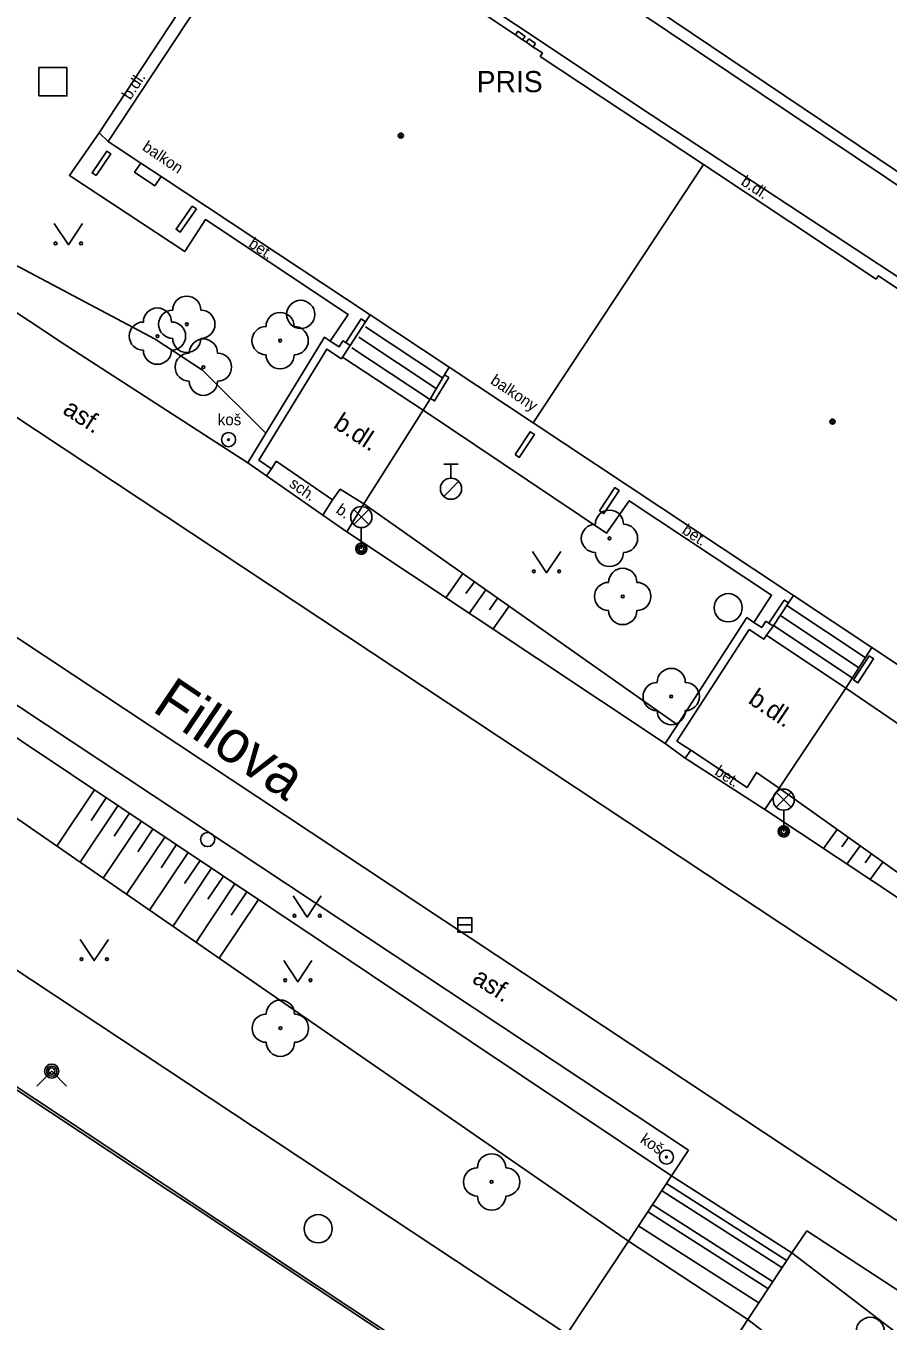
# Model space of a CAD drawing. Extents: x -598233 to -596890, y -1157848 to -1156431.
# Drawn here: x -597043.38 to -597012.81, y -1157122.63 to -1157076.71 of the extents above; entities that cross this region are included whole.
import ezdxf

# ---------------------------------------------------------------- set-up
doc = ezdxf.new("R2010")
doc.units = 0
for name, color, linetype in [('Level 10', 7, 'Continuous'), ('Level 11', 7, 'Continuous'), ('Level 14', 7, 'Continuous'), ('Level 15', 7, 'Continuous'), ('Level 22', 7, 'Continuous'), ('Level 24', 7, 'Continuous'), ('Level 25', 7, 'Continuous'), ('Level 26', 7, 'Continuous'), ('Level 27', 7, 'Continuous'), ('Level 28', 7, 'Continuous'), ('Level 31', 7, 'Continuous'), ('Level 33', 7, 'Continuous'), ('Level 36', 7, 'Continuous'), ('Level 39', 7, 'Continuous'), ('Level 40', 7, 'Continuous'), ('Level 41', 7, 'Continuous'), ('Level 42', 7, 'Continuous'), ('Level 49', 7, 'Continuous'), ('Level 5', 7, 'Continuous'), ('Level 6', 7, 'Continuous'), ('Level 7', 7, 'Continuous')]:
    doc.layers.add(name, color=color, linetype=linetype)

msp = doc.modelspace()

# ---------------------------------------------------------------- linework, layer by layer
at = {"layer": 'Level 10'}
for points in [[(-596926.62, -1157168.1599), (-596986.5, -1157128.48), (-596987.38, -1157127.9), (-597052.12, -1157085.03)], [(-597058.29, -1157088.81), (-597057.8, -1157089.07), (-596998.38, -1157128.42)]]:
    msp.add_lwpolyline(points, dxfattribs=at)
at = {"layer": 'Level 11'}
for points in [[(-597009.53, -1157087.53), (-597021.21, -1157079.86), (-597026.02, -1157076.66), (-597034.54, -1157071.02), (-597037.1, -1157074.9), (-597037.67, -1157075.75), (-597040.79, -1157080.5)], [(-597042.03, -1157088), (-597050.72, -1157082.24), (-597051.17, -1157081.83), (-597051.66, -1157081.09), (-597051.8, -1157080.2)], [(-597032.59, -1157087.89), (-597031.96, -1157086.94), (-597037.02, -1157083.58), (-597037.75, -1157084.71), (-597041.84, -1157082.01), (-597040.79, -1157080.5)], [(-597040.79, -1157080.5), (-597040.47, -1157080.81)], [(-597031.34, -1157087.2), (-597031.18, -1157086.96)], [(-597031.34, -1157087.38), (-597028.61, -1157089.19)], [(-597042.03, -1157088), (-597035.52, -1157092.2)], [(-597031.83, -1157088.12), (-597029.07, -1157089.95)], [(-597031.58, -1157087.75), (-597028.84, -1157089.57)], [(-597032.16, -1157088.46), (-597029.3, -1157090.33)], [(-597028.38, -1157088.81), (-597028.54, -1157089.08)], [(-597029.04, -1157089.92), (-597029.3, -1157090.33)], [(-597032, -1157094.65), (-597031.4, -1157093.66), (-597029.3, -1157090.33)], [(-597017.57, -1157097.86), (-597016.94, -1157096.89), (-597021.99, -1157093.55), (-597022.8, -1157094.7), (-597029.3, -1157090.33)], [(-597034.68, -1157092.41), (-597034.51, -1157092.14)], [(-597034.51, -1157092.14), (-597032.51, -1157093.52)], [(-597032.85, -1157094.06), (-597034.85, -1157092.66)], [(-597032.51, -1157093.52), (-597032.24, -1157093.14), (-597031.4, -1157093.66)], [(-597032.51, -1157093.52), (-597032.85, -1157094.06)], [(-597032.85, -1157094.06), (-597032, -1157094.65)], [(-597032, -1157094.65), (-597020.71, -1157102.16)], [(-597016.4, -1157097.26), (-597013.62, -1157099.11)], [(-597016.34, -1157097.17), (-597016.16, -1157096.91)], [(-597019.89, -1157116.58), (-597048.37, -1157097.71)], [(-597016.63, -1157097.62), (-597013.85, -1157099.4699)], [(-597016.87, -1157097.9699), (-597014.08, -1157099.83)], [(-597017.12, -1157098.31), (-597014.31, -1157100.19)], [(-597014.31, -1157100.19), (-597013.38, -1157098.75)], [(-597022.02, -1157119.8), (-597024.2, -1157123.1), (-597052.6599, -1157104.28), (-597050.12, -1157100.38)], [(-597014.31, -1157100.19), (-597016.67, -1157103.74), (-597017.18, -1157104.5)], [(-597014.31, -1157100.19), (-597007.76, -1157104.66), (-597006.98, -1157103.53), (-597002, -1157106.87), (-597002.57, -1157107.8)], [(-597019.81, -1157102.39), (-597017.81, -1157103.71), (-597017.48, -1157103.18), (-597016.67, -1157103.74)], [(-597017.18, -1157104.5), (-597020, -1157102.67)], [(-597017.18, -1157104.5), (-597005.69, -1157112.12)], [(-597019.89, -1157116.58), (-597020.49, -1157117.49)], [(-597020.49, -1157117.49), (-597022.02, -1157119.8)], [(-597016.2199, -1157120.21), (-597020.49, -1157117.49)], [(-597016.58, -1157120.73), (-597020.84, -1157118.01)], [(-597016.42, -1157120.47), (-597020.67, -1157117.76)], [(-597017.07, -1157121.48), (-597021.34, -1157118.75)], [(-597016.91, -1157121.23), (-597021.18, -1157118.5)], [(-597017.39, -1157121.99), (-597021.68, -1157119.25)], [(-597017.78, -1157122.58), (-597022.02, -1157119.8)], [(-597015.69, -1157119.43), (-597016.2199, -1157120.21)], [(-596999.51, -1157130.01), (-597015.69, -1157119.43)], [(-597016.2199, -1157120.21), (-597017.78, -1157122.58)], [(-597017.78, -1157122.58), (-597021.85, -1157128.81)]]:
    msp.add_lwpolyline(points, dxfattribs=at)
at = {"layer": 'Level 14'}
for points in [[(-597050.72, -1157082.24), (-597047.68, -1157083.11), (-597038.8, -1157087.82), (-597037.12, -1157088.92), (-597034.88, -1157091.15)], [(-597031.4, -1157093.66), (-597020.28, -1157101.49)], [(-597048.88, -1157098.5), (-597020.49, -1157117.49)], [(-597022.02, -1157119.8), (-597050.12, -1157100.38)], [(-597005.44, -1157111.73), (-597016.67, -1157103.74)], [(-597016.2199, -1157120.21), (-596995.3, -1157136.21), (-596993.21, -1157140.28), (-596995.9, -1157150.56), (-596997.62, -1157150.79)], [(-596997.62, -1157150.79), (-596998.27, -1157147.11), (-596997.54, -1157138.2), (-597017.78, -1157122.58)]]:
    msp.add_lwpolyline(points, dxfattribs=at)
at = {"layer": 'Level 15'}
for points in [[(-597027.89, -1157096.13), (-597028.49, -1157096.99)], [(-597027.48, -1157096.42), (-597027.78, -1157096.84)], [(-597027.07, -1157096.71), (-597027.66, -1157097.54)], [(-597026.66, -1157097), (-597026.95, -1157097.41)], [(-597026.25, -1157097.28), (-597026.82, -1157098.09)], [(-597040.95, -1157103.8), (-597042.29, -1157105.79)], [(-597040.54, -1157104.08), (-597041.07, -1157104.88)], [(-597040.12, -1157104.36), (-597041.46, -1157106.36)], [(-597039.71, -1157104.63), (-597040.25, -1157105.44)], [(-597039.29, -1157104.9099), (-597040.64, -1157106.93)], [(-597038.46, -1157105.4699), (-597039.82, -1157107.5)], [(-597038.88, -1157105.19), (-597039.42, -1157106)], [(-597014.62, -1157105.2), (-597015.1, -1157105.88)], [(-597014.21, -1157105.49), (-597014.45, -1157105.82)], [(-597037.63, -1157106.02), (-597039, -1157108.07)], [(-597038.04, -1157105.74), (-597038.59, -1157106.56)], [(-597013.8, -1157105.78), (-597014.27, -1157106.43)], [(-597013.4, -1157106.07), (-597013.62, -1157106.39)], [(-597037.21, -1157106.3), (-597037.76, -1157107.12)], [(-597012.99, -1157106.36), (-597013.44, -1157106.98)], [(-597036.8, -1157106.58), (-597038.17, -1157108.64)], [(-597036.38, -1157106.86), (-597036.93, -1157107.68)], [(-597035.9699, -1157107.13), (-597037.35, -1157109.2)], [(-597035.55, -1157107.4099), (-597036.11, -1157108.24)], [(-597035.14, -1157107.69), (-597036.53, -1157109.77)]]:
    msp.add_lwpolyline(points, dxfattribs=at)
at = {"layer": 'Level 22'}
for centre in [(-597037.68, -1157087.29), (-597038.7199, -1157087.71), (-597034.37, -1157087.87), (-597037.09, -1157088.81), (-597022.69, -1157094.88), (-597022.22, -1157096.94), (-597020.5, -1157100.49), (-597034.36, -1157112.25), (-597026.87, -1157117.7)]:
    msp.add_circle(centre, 0.05, dxfattribs=at)
for centre, start, end in [((-597037.68, -1157086.79), 0, 180), ((-597038.7199, -1157087.21), 0, 180), ((-597038.18, -1157087.29), 90, 270), ((-597037.18, -1157087.29), 270, 90), ((-597039.2199, -1157087.71), 90, 270), ((-597038.2199, -1157087.71), 270, 90), ((-597034.37, -1157087.37), 0, 180), ((-597034.87, -1157087.87), 90, 270), ((-597033.87, -1157087.87), 270, 90), ((-597037.68, -1157087.79), 180, 0), ((-597037.09, -1157088.31), 0, 180), ((-597038.7199, -1157088.21), 180, 0), ((-597037.59, -1157088.81), 90, 270), ((-597036.59, -1157088.81), 270, 90), ((-597034.37, -1157088.37), 180, 0), ((-597037.09, -1157089.31), 180, 0), ((-597022.69, -1157094.38), 0, 180), ((-597023.19, -1157094.88), 90, 270), ((-597022.19, -1157094.88), 270, 90), ((-597022.69, -1157095.38), 180, 0), ((-597022.22, -1157096.44), 0, 180), ((-597022.72, -1157096.94), 90, 270), ((-597021.72, -1157096.94), 270, 90), ((-597022.22, -1157097.44), 180, 0), ((-597020.5, -1157099.99), 0, 180), ((-597021, -1157100.49), 90, 270), ((-597020, -1157100.49), 270, 90), ((-597020.5, -1157100.99), 180, 0), ((-597034.36, -1157111.75), 0, 180), ((-597034.86, -1157112.25), 90, 270), ((-597033.86, -1157112.25), 270, 90), ((-597034.36, -1157112.75), 180, 0), ((-597026.87, -1157117.2), 0, 180), ((-597027.37, -1157117.7), 90, 270), ((-597026.37, -1157117.7), 270, 90), ((-597026.87, -1157118.2), 180, 0), ((-597013.44, -1157123), 0, 180)]:
    msp.add_arc(centre, 0.5, start, end, dxfattribs=at)
at = {"layer": 'Level 24'}
for points in [[(-597026.02, -1157077.03), (-597025.94, -1157076.9)], [(-597025.94, -1157076.9), (-597025.81, -1157076.99)], [(-597025.81, -1157076.99), (-597025.68, -1157077.08)], [(-597025.68, -1157077.08), (-597025.77, -1157077.2)], [(-597025.55, -1157077.17), (-597025.63, -1157077.29)], [(-597025.43, -1157077.25), (-597025.55, -1157077.17)], [(-597025.31, -1157077.33), (-597025.43, -1157077.25)], [(-597025.39, -1157077.46), (-597025.31, -1157077.33)], [(-597038.59, -1157082.05), (-597038.81, -1157082.38), (-597039.53, -1157081.9), (-597039.31, -1157081.58)]]:
    msp.add_lwpolyline(points, dxfattribs=at)
at = {"layer": 'Level 25'}
for points in [[(-597040.89, -1157082.02), (-597041.04, -1157081.92), (-597040.52, -1157081.15), (-597040.37, -1157081.25), (-597040.89, -1157082.02)], [(-597037.34, -1157083.2), (-597037.91, -1157084.02), (-597038.06, -1157083.92), (-597037.49, -1157083.1)], [(-597037.49, -1157083.1), (-597037.34, -1157083.2)], [(-597031.49, -1157087.1), (-597032.04, -1157087.94)], [(-597031.89, -1157088.04), (-597031.34, -1157087.2)], [(-597031.34, -1157087.2), (-597031.49, -1157087.1)], [(-597028.54, -1157089.08), (-597028.39, -1157089.18), (-597028.89, -1157090.01), (-597029.04, -1157089.92)], [(-597028.54, -1157089.08), (-597029.04, -1157089.92)], [(-597026.04, -1157091.91), (-597025.5, -1157091.1), (-597025.35, -1157091.2), (-597025.89, -1157092.01), (-597026.04, -1157091.91)], [(-597023.04, -1157093.9), (-597022.5, -1157093.08), (-597022.35, -1157093.18), (-597022.89, -1157094), (-597023.04, -1157093.9)], [(-597016.89, -1157097.99), (-597017.04, -1157097.89), (-597016.49, -1157097.07), (-597016.34, -1157097.17)], [(-597016.89, -1157097.99), (-597016.34, -1157097.17)], [(-597013.48, -1157099.05), (-597014.03, -1157099.9)], [(-597013.48, -1157099.05), (-597013.33, -1157099.15), (-597013.88, -1157100), (-597014.03, -1157099.9)]]:
    msp.add_lwpolyline(points, dxfattribs=at)
for centre, radius in [((-597036.2, -1157091.38), 0.25), ((-597036.2, -1157091.38), 0.0303), ((-597020.67, -1157116.82), 0.25), ((-597020.67, -1157116.82), 0.0303)]:
    msp.add_circle(centre, radius, dxfattribs=at)
at = {"layer": 'Level 26'}
msp.add_lwpolyline([(-597042.93, -1157079.19), (-597041.93, -1157079.19), (-597041.93, -1157078.19), (-597042.93, -1157078.19)], close=True, dxfattribs=at)
at = {"layer": 'Level 27'}
msp.add_line((-597028.07, -1157108.59), (-597027.57, -1157108.59), dxfattribs=at)
msp.add_lwpolyline([(-597028.07, -1157108.84), (-597027.57, -1157108.84), (-597027.57, -1157108.34), (-597028.07, -1157108.34)], close=True, dxfattribs=at)
for centre in [(-597033.64, -1157086.94), (-597018.48, -1157097.34), (-597033.02, -1157119.36)]:
    msp.add_circle(centre, 0.5, dxfattribs=at)
at = {"layer": 'Level 28'}
for p, q in [((-597028.56, -1157092.245), (-597028.06, -1157092.245)), ((-597028.31, -1157092.745), (-597028.31, -1157092.245)), ((-597028.568, -1157093.392), (-597028.038, -1157092.862))]:
    msp.add_line(p, q, dxfattribs=at)
msp.add_circle((-597028.31, -1157093.12), 0.375, dxfattribs=at)
at = {"layer": 'Level 31'}
msp.add_lwpolyline([(-597042.9999, -1157114.3), (-597042.4699, -1157113.77), (-597041.9399, -1157114.3)], dxfattribs=at)
for centre, radius in [((-597036.94, -1157105.56), 0.25), ((-597042.4699, -1157113.77), 0.25), ((-597042.4699, -1157113.77), 0.18), ((-597042.4699, -1157113.77), 0.11)]:
    msp.add_circle(centre, radius, dxfattribs=at)
at = {"layer": 'Level 33'}
for p, q in [((-597031.755, -1157094.39), (-597031.225, -1157093.86)), ((-597031.755, -1157093.86), (-597031.225, -1157094.39)), ((-597031.49, -1157094.5), (-597031.49, -1157095.25)), ((-597016.775, -1157104.41), (-597016.245, -1157103.88)), ((-597016.775, -1157103.88), (-597016.245, -1157104.41)), ((-597016.51, -1157104.52), (-597016.51, -1157105.27))]:
    msp.add_line(p, q, dxfattribs=at)
for centre, radius in [((-597031.49, -1157094.125), 0.375), ((-597031.49, -1157095.25), 0.2), ((-597031.49, -1157095.25), 0.1445), ((-597031.49, -1157095.25), 0.0876), ((-597016.51, -1157104.145), 0.375), ((-597016.51, -1157105.27), 0.2), ((-597016.51, -1157105.27), 0.1445), ((-597016.51, -1157105.27), 0.0876)]:
    msp.add_circle(centre, radius, dxfattribs=at)
at = {"layer": 'Level 36'}
for points in [[(-597042.38, -1157083.72), (-597041.88, -1157084.47), (-597041.38, -1157083.72)], [(-597025.42, -1157095.35), (-597024.92, -1157096.1), (-597024.42, -1157095.35)], [(-597033.91, -1157107.56), (-597033.41, -1157108.31), (-597032.91, -1157107.56)], [(-597041.46, -1157109.1), (-597040.96, -1157109.85), (-597040.46, -1157109.1)], [(-597034.24, -1157109.85), (-597033.74, -1157110.6), (-597033.24, -1157109.85)]]:
    msp.add_lwpolyline(points, dxfattribs=at)
for centre in [(-597042.3302, -1157084.4198), (-597041.4308, -1157084.4198), (-597025.3702, -1157096.0498), (-597024.4708, -1157096.0498), (-597033.8602, -1157108.2598), (-597032.9608, -1157108.2598), (-597041.4102, -1157109.7998), (-597040.5108, -1157109.7998), (-597034.1902, -1157110.5498), (-597033.2908, -1157110.5498)]:
    msp.add_circle(centre, 0.05, dxfattribs=at)
at = {"layer": 'Level 39'}
for centre, radius in [((-597030.09, -1157080.6), 0.09), ((-597030.09, -1157080.6), 0.0398), ((-597014.78, -1157090.74), 0.09), ((-597014.78, -1157090.74), 0.0398)]:
    msp.add_circle(centre, radius, dxfattribs=at)
at = {"layer": 'Level 5'}
for points in [[(-597034.42, -1157071.67), (-597036.73, -1157075.15), (-597037.3, -1157076.01), (-597040.4699, -1157080.81)], [(-597028.21, -1157075.74), (-597028.13, -1157075.62), (-597026.02, -1157077.03), (-597025.77, -1157077.2), (-597025.63, -1157077.29), (-597025.39, -1157077.46), (-597025.07, -1157077.67)], [(-597025.07, -1157077.67), (-597025.15, -1157077.79)], [(-597025.15, -1157077.79), (-597019.36, -1157081.62)], [(-597040.4699, -1157080.81), (-597040.22, -1157080.98), (-597039.31, -1157081.58), (-597038.59, -1157082.05), (-597031.18, -1157086.96)], [(-597019.36, -1157081.62), (-597025.4, -1157090.78)], [(-597019.36, -1157081.62), (-597013.23, -1157085.69)], [(-597013.23, -1157085.69), (-597013.15, -1157085.57), (-597011.11, -1157086.94), (-597010.86, -1157087.11), (-597010.71, -1157087.19), (-597010.47, -1157087.36), (-597010.09, -1157087.62), (-597010.17, -1157087.74)], [(-597031.18, -1157086.96), (-597028.38, -1157088.81)], [(-597028.38, -1157088.81), (-597025.4, -1157090.78)], [(-597025.4, -1157090.78), (-597016.45, -1157096.7199)], [(-597016.45, -1157096.7199), (-597016.1599, -1157096.9099)], [(-597016.1599, -1157096.9099), (-597013.38, -1157098.75)], [(-597013.38, -1157098.75), (-597010.2199, -1157100.85)], [(-597056.87, -1157105.62), (-597021.85, -1157128.81)], [(-597056.92, -1157105.69), (-597038.36, -1157117.98), (-597037.53, -1157118.53), (-597028.06, -1157124.8), (-597027.23, -1157125.35), (-597025.79, -1157126.3)]]:
    msp.add_lwpolyline(points, dxfattribs=at)
at = {"layer": 'Level 6'}
msp.add_lwpolyline([(-597038.36, -1157117.98), (-597037.53, -1157118.53)], dxfattribs=at)
at = {"layer": 'Level 7'}
for points in [[(-597034.17, -1157067.28), (-597011.23, -1157082.71), (-597010.42, -1157083.26), (-597008.5, -1157084.55), (-597006.92, -1157082.27), (-596996.28, -1157089.27), (-596997.63, -1157091.49), (-596963.43, -1157114.81), (-596962.21, -1157112.92), (-596949.59, -1157120.27), (-596951.02, -1157122.4699), (-596917.85, -1157144.57), (-596916.37, -1157142.5), (-596905.84, -1157149.67), (-596907.14, -1157151.73), (-596890.4624, -1157162.7339)], [(-597008.42, -1157085.07), (-597032.87, -1157068.68)], [(-597035.52, -1157092.2), (-597034.88, -1157091.15), (-597032.8, -1157087.75), (-597032.59, -1157087.89), (-597032.28, -1157088.09), (-597032.14, -1157087.88), (-597032.04, -1157087.94)], [(-597035.12, -1157092.11), (-597032.71, -1157088.17), (-597032.19, -1157088.51)], [(-597032.19, -1157088.51), (-597032.16, -1157088.46), (-597031.89, -1157088.04)], [(-597032.04, -1157087.94), (-597031.89, -1157088.04)], [(-597034.85, -1157092.66), (-597035.52, -1157092.2)], [(-597034.68, -1157092.41), (-597035.12, -1157092.11)], [(-597034.68, -1157092.41), (-597034.85, -1157092.66)], [(-597020, -1157102.67), (-597020.71, -1157102.16), (-597020.28, -1157101.49), (-597017.82, -1157097.69)], [(-597017.82, -1157097.69), (-597017.57, -1157097.86), (-597017.29, -1157098.04), (-597017.14, -1157097.82), (-597017.04, -1157097.89)], [(-597019.81, -1157102.39), (-597020.3, -1157102.07), (-597017.73, -1157098.11)], [(-597017.16, -1157098.37), (-597017.21, -1157098.45), (-597017.73, -1157098.11)], [(-597017.16, -1157098.37), (-597017.12, -1157098.31), (-597016.89, -1157097.99)], [(-597020, -1157102.67), (-597019.81, -1157102.39)]]:
    msp.add_lwpolyline(points, dxfattribs=at)

# ---------------------------------------------------------------- texts
at = {"layer": 'Level 40'}
for s, height, rotation, p in [('b.dl.', 0.4, 56.58342, (-597039.68, -1157079.36)), ('b.dl.', 0.4, 326.70797, (-597018.06, -1157082.32)), ('bet.', 0.4, 326.41458, (-597035.52, -1157084.52)), ('asf.', 0.65, 327, (-597042.12, -1157090.43)), ('b.dl.', 0.65, 327, (-597032.52, -1157090.93)), ('b.', 0.4, 325.00798, (-597032.42, -1157093.95)), ('bet.', 0.4, 326.5199, (-597020.15, -1157094.68)), ('b.dl.', 0.65, 326, (-597017.81, -1157100.7)), ('bet.', 0.4, 327.019, (-597018.99, -1157103.24)), ('asf.', 0.65, 327, (-597027.6, -1157110.6))]:
    msp.add_text(s, height=height, rotation=rotation, dxfattribs=at).set_placement(p)
at = {"layer": 'Level 41'}
msp.add_text('PRIS', height=0.75, dxfattribs=at).set_placement((-597027.4, -1157079.06))
at = {"layer": 'Level 42'}
for s, rotation, p in [('balkon', 326.12345, (-597039.29, -1157081.09)), ('balkony', 326.30993, (-597026.94, -1157089.37)), ('sch.', 325.00798, (-597034.08, -1157093.02)), ('koš', 326.25578, (-597021.63, -1157116.28))]:
    msp.add_text(s, height=0.4, rotation=rotation, dxfattribs=at).set_placement(p)
msp.add_text('koš', height=0.4, dxfattribs=at).set_placement((-597036.58, -1157090.87))
at = {"layer": 'Level 49'}
msp.add_text('Fillova', height=1.5, rotation=326, dxfattribs=at).set_placement((-597038.95, -1157100.98))

doc.saveas('drawing.dxf')
